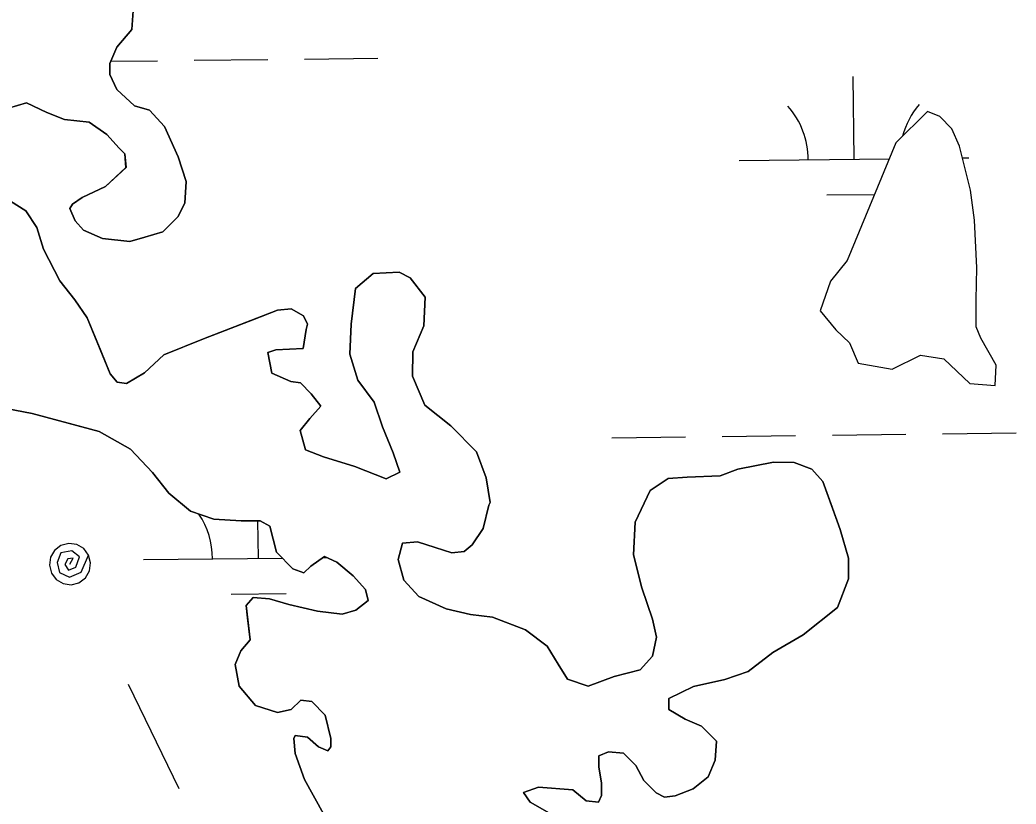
# Model space of a CAD drawing. Extents: x 3684037 to 3722149, y 433263 to 459021.
# Drawn here: x 3718514.3 to 3718948.1, y 448348.8 to 448690.3 of the extents above; entities that cross this region are included whole.
import ezdxf

# ---------------------------------------------------------------- set-up
doc = ezdxf.new("R2010")
doc.units = 0
for name, color, linetype in [('V-TOPO-SHOR', 7, 'Continuous'), ('V-UTIL-LINE', 7, 'Continuous'), ('V-WETL-SWMP', 7, 'Continuous')]:
    doc.layers.add(name, color=color, linetype=linetype)

msp = doc.modelspace()

# ---------------------------------------------------------------- linework, layer by layer
at = {"layer": 'V-TOPO-SHOR'}
for p, q in [((3718909.44, 448650.4), (3718895.78, 448636.83)), ((3718914.82, 448648.2), (3718909.44, 448650.4)), ((3718920.07, 448642.92), (3718914.82, 448648.2)), ((3718923.51, 448635.33), (3718920.07, 448642.92)), ((3718895.78, 448636.83), (3718874.56, 448585.55)), ((3718928.2, 448616.19), (3718923.51, 448635.33)), ((3718929.95, 448603.09), (3718928.2, 448616.19)), ((3718931.04, 448582.28), (3718929.95, 448603.09)), ((3718874.56, 448585.55), (3718867.21, 448576.59)), ((3718930.74, 448568.42), (3718931.04, 448582.28)), ((3718867.21, 448576.59), (3718862.81, 448563.64)), ((3718930.7, 448556.61), (3718930.74, 448568.42)), ((3718862.81, 448563.64), (3718869.58, 448555.4)), ((3718869.58, 448555.4), (3718875.47, 448549.73)), ((3718932.74, 448551.73), (3718930.7, 448556.61)), ((3718875.47, 448549.73), (3718879.29, 448540.86)), ((3718939.37, 448539.89), (3718932.74, 448551.73)), ((3718879.29, 448540.86), (3718894.18, 448538.24)), ((3718894.18, 448538.24), (3718906.52, 448544.36)), ((3718906.52, 448544.36), (3718916.66, 448542.66)), ((3718916.66, 448542.66), (3718927.92, 448531.97)), ((3718938.96, 448531.16), (3718939.37, 448539.89)), ((3718927.92, 448531.97), (3718938.96, 448531.16))]:
    msp.add_line(p, q, dxfattribs=at)
for points in [[(3718563.68, 448696.35), (3718563.05, 448686.22), (3718556.47, 448678.5), (3718553.46, 448671.36), (3718553.45, 448666.59), (3718556.41, 448660.03), (3718564.13, 448652.85), (3718570.68, 448651.05), (3718577.21, 448643.88), (3718583.12, 448630.75), (3718586.66, 448620.01), (3718586.03, 448610.48), (3718583.03, 448604.54), (3718576.46, 448598), (3718568.71, 448595.65), (3718562.15, 448593.88), (3718550.23, 448595.11), (3718541.91, 448598.71), (3718538.35, 448602.89), (3718535.98, 448608.26), (3718537.18, 448610.05), (3718541.36, 448613.01), (3718551.5, 448617.74), (3718560.46, 448626.06), (3718559.89, 448632.02), (3718557.51, 448634.41), (3718552.17, 448640.38), (3718544.45, 448645.77)], [(3718544.45, 448645.77), (3718533.72, 448647), (3718525.99, 448650), (3718517.06, 448654.2), (3718509.31, 448651.85)], [(3718507.4, 448613.12), (3718516.91, 448607.14), (3718521.66, 448599.97), (3718524.6, 448590.43), (3718531.71, 448576.7), (3718538.23, 448568.34), (3718543.57, 448560.58), (3718549.48, 448546.26), (3718553.62, 448536.12), (3718556.58, 448532.53), (3718560.75, 448531.92), (3718568.51, 448536.67), (3718576.88, 448544.38), (3718594.18, 448551.47), (3718615.66, 448559.74), (3718626.39, 448563.88), (3718632.35, 448564.45), (3718637.71, 448561.46), (3718639.48, 448557.88), (3718638.88, 448555.5), (3718637.66, 448547.16), (3718625.74, 448546.6), (3718622.16, 448545.42), (3718623.92, 448536.48), (3718632.25, 448532.88), (3718636.42, 448532.27), (3718641.17, 448527.49), (3718645.32, 448522.11), (3718640.54, 448516.77), (3718636.35, 448511.42), (3718638.7, 448503.07), (3718646.44, 448500.07), (3718660.13, 448495.85), (3718673.81, 448490.44), (3718679.78, 448493.4), (3718676.83, 448501.75), (3718672.1, 448513.09), (3718668.56, 448523.82), (3718661.44, 448533.38), (3718657.91, 448544.71), (3718658.54, 448557.82), (3718660.38, 448573.3), (3718668.15, 448579.83), (3718679.47, 448580.39), (3718684.23, 448577.99), (3718690.76, 448569.63), (3718690.12, 448557.12), (3718685.31, 448545.81), (3718685.28, 448535.09), (3718690.6, 448522.56), (3718701.89, 448513.58), (3718713.17, 448502.23), (3718717.31, 448490.89), (3718719.06, 448480.17), (3718718.46, 448478.98), (3718716.04, 448468.86), (3718711.25, 448461.72), (3718707.67, 448458.76), (3718702.31, 448458.18), (3718695.16, 448460.58), (3718687.43, 448462.99), (3718680.87, 448462.42), (3718679.06, 448455.27), (3718681.41, 448446.33), (3718687.94, 448439.16), (3718699.84, 448433.76), (3718710.56, 448431.34), (3718720.08, 448430.12), (3718734.37, 448424.71), (3718743.88, 448417.53), (3718748.62, 448409.77), (3718752.77, 448403.2), (3718761.69, 448400.19), (3718773.03, 448404.32), (3718784.36, 448407.27), (3718789.74, 448413.21), (3718791.55, 448421.54), (3718789.79, 448429.29), (3718785.07, 448443.01), (3718781.54, 448457.32), (3718782.19, 448471.62), (3718788.78, 448485.3), (3718796.54, 448490.63), (3718804.89, 448491.2), (3718819.19, 448491.75), (3718826.94, 448494.71), (3718842.44, 448497.63), (3718851.38, 448497.6), (3718859.12, 448494.6), (3718863.86, 448489.22)], [(3718631.33, 448435.77), (3718643.83, 448432.75), (3718654.56, 448431.52), (3718660.52, 448433.29), (3718665.89, 448437.44), (3718664.72, 448442.21), (3718659.38, 448448.19), (3718652.25, 448454.17), (3718646.89, 448456.57), (3718640.92, 448452.42), (3718637.93, 448449.45), (3718633.17, 448451.25), (3718626.04, 448458.43), (3718623.1, 448469.76), (3718618.94, 448472.15), (3718610.6, 448472.18), (3718598.69, 448472.82), (3718588.57, 448476.42), (3718579.06, 448484.2), (3718571.94, 448493.16), (3718562.45, 448503.32), (3718548.77, 448511.11), (3718537.46, 448514.13), (3718519.6, 448518.95), (3718500.55, 448522.59)], [(3718863.86, 448489.22), (3718867.41, 448479.68), (3718871.54, 448468.34), (3718875.07, 448455.82), (3718875.04, 448446.89), (3718870.24, 448434.39), (3718855.3, 448422.52), (3718842.17, 448414.82), (3718831.42, 448406.52), (3718821.28, 448402.97), (3718807.57, 448400.04), (3718796.82, 448394.71), (3718796.81, 448389.95), (3718803.95, 448385.75), (3718811.08, 448382.75), (3718817.62, 448376.18), (3718817, 448367.84), (3718813.99, 448360.7), (3718807.42, 448355.36), (3718799.67, 448352.4), (3718794.9, 448351.82), (3718791.33, 448353.62), (3718785.98, 448359), (3718782.43, 448365.57), (3718777.08, 448370.95), (3718770.54, 448371.56), (3718766.36, 448369.79), (3718766.34, 448365.02), (3718767.51, 448357.87), (3718767.49, 448352.51), (3718766.29, 448349.53), (3718760.93, 448350.15), (3718754.99, 448354.93), (3718740.1, 448356.17), (3718733.54, 448353.81), (3718736.5, 448349.63), (3718744.83, 448344.84)], [(3718646.52, 448344.57), (3718638.23, 448359.49), (3718634.1, 448370.82), (3718633.52, 448377.38), (3718634.12, 448378.57), (3718639.48, 448377.95), (3718644.24, 448373.77), (3718648.4, 448371.97), (3718649.6, 448373.75), (3718649.61, 448377.32), (3718647.26, 448387.46), (3718641.32, 448393.44), (3718636.56, 448394.05), (3718632.37, 448389.89), (3718626.41, 448388.72), (3718616.89, 448391.73), (3718609.77, 448400.09), (3718608.01, 448409.63), (3718610.42, 448415.58), (3718614.6, 448420.33), (3718613.44, 448429.87), (3718612.86, 448435.24), (3718615.85, 448438.8), (3718623, 448438.18), (3718631.33, 448435.77)]]:
    msp.add_lwpolyline(points, dxfattribs=at)
at = {"layer": 'V-UTIL-LINE'}
for points in [[(3718536.07, 448453.3), (3718537.48, 448455.81), (3718535.17, 448455.58), (3718533.88, 448453.16), (3718535.44, 448450.68), (3718538.56, 448452.02), (3718540.21, 448456.41), (3718536.92, 448459.12), (3718532.13, 448458.24), (3718530.42, 448454), (3718531.45, 448449.65), (3718535.83, 448447.64), (3718540.92, 448449.74), (3718544.17, 448457.23), (3718542.05, 448460.03), (3718539.02, 448461.8), (3718535.54, 448462.29), (3718532.14, 448461.4), (3718529.34, 448459.28), (3718527.57, 448456.26), (3718527.08, 448452.78), (3718527.97, 448449.38), (3718530.09, 448446.58), (3718533.12, 448444.8), (3718536.59, 448444.32), (3718539.99, 448445.2), (3718542.79, 448447.32), (3718544.57, 448450.35), (3718545.05, 448453.83), (3718544.17, 448457.23)], [(3718561.38, 448401.06), (3718583.44, 448355.52)]]:
    msp.add_lwpolyline(points, dxfattribs=at)
at = {"layer": 'V-WETL-SWMP'}
for p, q in [((3718563.05, 448686.22), (3718563.68, 448696.35)), ((3718556.47, 448678.5), (3718563.05, 448686.22)), ((3718553.47, 448671.36), (3718556.47, 448678.5)), ((3718553.45, 448666.59), (3718553.47, 448671.36)), ((3718553.87, 448672.33), (3718574.17, 448672.57)), ((3718590.17, 448672.75), (3718622.16, 448673.13)), ((3718638.16, 448673.31), (3718670.16, 448673.68)), ((3718556.41, 448660.03), (3718553.45, 448666.59)), ((3718877.53, 448629.66), (3718877.11, 448665.66)), ((3718564.13, 448652.86), (3718556.41, 448660.03)), ((3718509.31, 448651.84), (3718517.07, 448654.2)), ((3718517.07, 448654.2), (3718525.99, 448650)), ((3718525.99, 448650), (3718533.72, 448647)), ((3718570.68, 448651.05), (3718564.13, 448652.86)), ((3718577.21, 448643.88), (3718570.68, 448651.05)), ((3718909.44, 448650.4), (3718895.78, 448636.83)), ((3718914.82, 448648.2), (3718909.44, 448650.4)), ((3718533.72, 448647), (3718544.44, 448645.77)), ((3718544.44, 448645.77), (3718552.17, 448640.38)), ((3718920.07, 448642.92), (3718914.82, 448648.2)), ((3718583.12, 448630.75), (3718577.21, 448643.88)), ((3718923.51, 448635.33), (3718920.07, 448642.92)), ((3718552.17, 448640.38), (3718557.51, 448634.41)), ((3718895.78, 448636.83), (3718874.56, 448585.55)), ((3718557.51, 448634.41), (3718559.89, 448632.02)), ((3718559.89, 448632.02), (3718560.47, 448626.06)), ((3718928.2, 448616.19), (3718923.51, 448635.33)), ((3718586.66, 448620.01), (3718583.12, 448630.75)), ((3718827.53, 448629.08), (3718892.89, 448629.84)), ((3718924.76, 448630.21), (3718927.53, 448630.25)), ((3718560.47, 448626.06), (3718551.5, 448617.75)), ((3718586.03, 448610.48), (3718586.66, 448620.01)), ((3718551.5, 448617.75), (3718541.36, 448613.01)), ((3718929.95, 448603.09), (3718928.2, 448616.19)), ((3718516.91, 448607.14), (3718507.4, 448613.12)), ((3718541.36, 448613.01), (3718537.18, 448610.05)), ((3718583.03, 448604.54), (3718586.03, 448610.48)), ((3718865.71, 448614.09), (3718886.47, 448614.34)), ((3718521.65, 448599.97), (3718516.91, 448607.14)), ((3718537.18, 448610.05), (3718535.98, 448608.26)), ((3718535.98, 448608.26), (3718538.35, 448602.89)), ((3718538.35, 448602.89), (3718541.91, 448598.71)), ((3718576.46, 448598), (3718583.03, 448604.54)), ((3718931.04, 448582.28), (3718929.95, 448603.09)), ((3718524.6, 448590.43), (3718521.65, 448599.97)), ((3718541.91, 448598.71), (3718550.23, 448595.11)), ((3718568.71, 448595.65), (3718576.46, 448598)), ((3718550.23, 448595.11), (3718562.15, 448593.88)), ((3718562.15, 448593.88), (3718568.71, 448595.65)), ((3718531.71, 448576.7), (3718524.6, 448590.43)), ((3718874.56, 448585.55), (3718867.21, 448576.59)), ((3718668.15, 448579.83), (3718660.38, 448573.3)), ((3718679.47, 448580.39), (3718668.15, 448579.83)), ((3718684.23, 448577.99), (3718679.47, 448580.39)), ((3718930.74, 448568.42), (3718931.04, 448582.28)), ((3718538.23, 448568.34), (3718531.71, 448576.7)), ((3718690.76, 448569.63), (3718684.23, 448577.99)), ((3718867.21, 448576.59), (3718862.81, 448563.64)), ((3718660.38, 448573.3), (3718658.54, 448557.82)), ((3718543.57, 448560.58), (3718538.23, 448568.34)), ((3718690.12, 448557.12), (3718690.76, 448569.63)), ((3718930.7, 448556.61), (3718930.74, 448568.42)), ((3718626.39, 448563.88), (3718594.18, 448551.47)), ((3718632.35, 448564.46), (3718626.39, 448563.88)), ((3718637.7, 448561.46), (3718632.35, 448564.46)), ((3718862.81, 448563.64), (3718869.58, 448555.4)), ((3718553.62, 448536.12), (3718543.57, 448560.58)), ((3718639.48, 448557.88), (3718637.7, 448561.46)), ((3718637.66, 448547.16), (3718638.88, 448555.5)), ((3718638.88, 448555.5), (3718639.48, 448557.88)), ((3718658.54, 448557.82), (3718657.91, 448544.71)), ((3718685.32, 448545.81), (3718690.12, 448557.12)), ((3718869.58, 448555.4), (3718875.47, 448549.73)), ((3718932.74, 448551.73), (3718930.7, 448556.61)), ((3718594.18, 448551.47), (3718576.88, 448544.38)), ((3718875.47, 448549.73), (3718879.29, 448540.86)), ((3718939.37, 448539.89), (3718932.74, 448551.73)), ((3718622.16, 448545.42), (3718625.74, 448546.6)), ((3718623.92, 448536.48), (3718622.16, 448545.42)), ((3718625.74, 448546.6), (3718637.66, 448547.16)), ((3718685.28, 448535.09), (3718685.32, 448545.81)), ((3718576.88, 448544.38), (3718568.51, 448536.66)), ((3718657.91, 448544.71), (3718661.44, 448533.38)), ((3718879.29, 448540.86), (3718894.18, 448538.24)), ((3718894.18, 448538.24), (3718906.52, 448544.36)), ((3718906.52, 448544.36), (3718916.66, 448542.66)), ((3718916.66, 448542.66), (3718927.92, 448531.97)), ((3718568.51, 448536.66), (3718560.75, 448531.92)), ((3718632.25, 448532.88), (3718623.92, 448536.48)), ((3718938.96, 448531.16), (3718939.37, 448539.89)), ((3718556.58, 448532.53), (3718553.62, 448536.12)), ((3718560.75, 448531.92), (3718556.58, 448532.53)), ((3718636.42, 448532.27), (3718632.25, 448532.88)), ((3718641.17, 448527.49), (3718636.42, 448532.27)), ((3718661.44, 448533.38), (3718668.56, 448523.82)), ((3718690.6, 448522.56), (3718685.28, 448535.09)), ((3718927.92, 448531.97), (3718938.96, 448531.16)), ((3718645.32, 448522.11), (3718641.17, 448527.49)), ((3718668.56, 448523.82), (3718672.1, 448513.09)), ((3718500.55, 448522.59), (3718519.6, 448518.95)), ((3718640.54, 448516.77), (3718645.32, 448522.11)), ((3718701.89, 448513.59), (3718690.6, 448522.56)), ((3718519.6, 448518.95), (3718548.77, 448511.11)), ((3718636.35, 448511.42), (3718640.54, 448516.77)), ((3718548.77, 448511.11), (3718562.45, 448503.32)), ((3718638.7, 448503.07), (3718636.35, 448511.42)), ((3718672.1, 448513.09), (3718676.83, 448501.75)), ((3718713.17, 448502.23), (3718701.89, 448513.59)), ((3718916.08, 448510.03), (3718948.08, 448510.41)), ((3718772.09, 448508.36), (3718804.09, 448508.73)), ((3718820.09, 448508.92), (3718852.09, 448509.29)), ((3718868.09, 448509.47), (3718900.08, 448509.85)), ((3718562.45, 448503.32), (3718571.94, 448493.16)), ((3718646.44, 448500.07), (3718638.7, 448503.07)), ((3718676.83, 448501.75), (3718679.78, 448493.4)), ((3718717.31, 448490.9), (3718713.17, 448502.23)), ((3718660.13, 448495.85), (3718646.44, 448500.07)), ((3718842.44, 448497.63), (3718826.94, 448494.71)), ((3718851.38, 448497.6), (3718842.44, 448497.63)), ((3718859.12, 448494.6), (3718851.38, 448497.6)), ((3718571.94, 448493.16), (3718579.06, 448484.2)), ((3718673.81, 448490.44), (3718660.13, 448495.85)), ((3718679.78, 448493.4), (3718673.81, 448490.44)), ((3718826.94, 448494.71), (3718819.19, 448491.75)), ((3718863.86, 448489.22), (3718859.12, 448494.6)), ((3718719.06, 448480.17), (3718717.31, 448490.9)), ((3718796.54, 448490.64), (3718788.78, 448485.3)), ((3718804.89, 448491.2), (3718796.54, 448490.64)), ((3718819.19, 448491.75), (3718804.89, 448491.2)), ((3718871.54, 448468.34), (3718863.86, 448489.22)), ((3718788.78, 448485.3), (3718782.18, 448471.62)), ((3718579.06, 448484.2), (3718588.57, 448476.42)), ((3718718.46, 448478.98), (3718719.06, 448480.17)), ((3718588.57, 448476.42), (3718598.69, 448472.82)), ((3718716.04, 448468.86), (3718718.46, 448478.98)), ((3718598.69, 448472.82), (3718610.6, 448472.18)), ((3718610.6, 448472.18), (3718618.94, 448472.15)), ((3718618.1, 448455.82), (3718617.91, 448472.16)), ((3718618.94, 448472.15), (3718623.1, 448469.76)), ((3718782.18, 448471.62), (3718781.54, 448457.32)), ((3718623.1, 448469.76), (3718626.05, 448458.43)), ((3718711.25, 448461.72), (3718716.04, 448468.86)), ((3718875.07, 448455.82), (3718871.54, 448468.34)), ((3718680.87, 448462.42), (3718687.43, 448462.99)), ((3718687.43, 448462.99), (3718695.16, 448460.58)), ((3718626.05, 448458.43), (3718633.17, 448451.25)), ((3718679.06, 448455.27), (3718680.87, 448462.42)), ((3718695.16, 448460.58), (3718702.31, 448458.18)), ((3718702.31, 448458.18), (3718707.67, 448458.76)), ((3718707.67, 448458.76), (3718711.25, 448461.72)), ((3718568.1, 448455.24), (3718628.51, 448455.94)), ((3718640.92, 448452.42), (3718646.89, 448456.57)), ((3718646.28, 448456.15), (3718647.8, 448456.17)), ((3718646.89, 448456.57), (3718652.25, 448454.17)), ((3718652.25, 448454.17), (3718659.38, 448448.19)), ((3718681.41, 448446.33), (3718679.06, 448455.27)), ((3718781.54, 448457.32), (3718785.07, 448443.01)), ((3718875.04, 448446.89), (3718875.07, 448455.82)), ((3718633.17, 448451.25), (3718637.93, 448449.45)), ((3718637.93, 448449.45), (3718640.92, 448452.42)), ((3718659.38, 448448.19), (3718664.72, 448442.21)), ((3718687.94, 448439.16), (3718681.41, 448446.33)), ((3718870.24, 448434.39), (3718875.04, 448446.89)), ((3718664.72, 448442.21), (3718665.89, 448437.44)), ((3718785.07, 448443.01), (3718789.79, 448429.29)), ((3718606.28, 448440.25), (3718630.28, 448440.53)), ((3718615.85, 448438.8), (3718612.86, 448435.24)), ((3718623, 448438.18), (3718615.85, 448438.8)), ((3718631.33, 448435.77), (3718623, 448438.18)), ((3718665.89, 448437.44), (3718660.52, 448433.29)), ((3718699.84, 448433.76), (3718687.94, 448439.16)), ((3718612.86, 448435.24), (3718614.6, 448420.34)), ((3718643.84, 448432.75), (3718631.33, 448435.77)), ((3718654.56, 448431.52), (3718643.84, 448432.75)), ((3718660.52, 448433.29), (3718654.56, 448431.52)), ((3718710.56, 448431.34), (3718699.84, 448433.76)), ((3718855.3, 448422.52), (3718870.24, 448434.39)), ((3718720.09, 448430.12), (3718710.56, 448431.34)), ((3718734.37, 448424.71), (3718720.09, 448430.12)), ((3718789.79, 448429.29), (3718791.55, 448421.54)), ((3718743.88, 448417.53), (3718734.37, 448424.71)), ((3718614.6, 448420.34), (3718610.42, 448415.58)), ((3718791.55, 448421.54), (3718789.74, 448413.21)), ((3718842.17, 448414.82), (3718855.3, 448422.52)), ((3718610.42, 448415.58), (3718608.01, 448409.63)), ((3718748.62, 448409.77), (3718743.88, 448417.53)), ((3718789.74, 448413.21), (3718784.36, 448407.27)), ((3718831.42, 448406.52), (3718842.17, 448414.82)), ((3718608.01, 448409.63), (3718609.77, 448400.09)), ((3718752.77, 448403.2), (3718748.62, 448409.77)), ((3718784.36, 448407.27), (3718773.03, 448404.32)), ((3718821.28, 448402.97), (3718831.42, 448406.52)), ((3718761.69, 448400.19), (3718752.77, 448403.2)), ((3718773.03, 448404.32), (3718761.69, 448400.19)), ((3718807.57, 448400.04), (3718821.28, 448402.97)), ((3718609.77, 448400.09), (3718616.89, 448391.73)), ((3718796.83, 448394.71), (3718807.57, 448400.04)), ((3718632.37, 448389.89), (3718636.56, 448394.05)), ((3718636.56, 448394.05), (3718641.32, 448393.44)), ((3718641.32, 448393.44), (3718647.26, 448387.46)), ((3718796.81, 448389.95), (3718796.83, 448394.71)), ((3718616.89, 448391.73), (3718626.41, 448388.72)), ((3718626.41, 448388.72), (3718632.37, 448389.89)), ((3718803.95, 448385.75), (3718796.81, 448389.95)), ((3718647.26, 448387.46), (3718649.61, 448377.32)), ((3718811.09, 448382.75), (3718803.95, 448385.75)), ((3718817.62, 448376.18), (3718811.09, 448382.75)), ((3718634.12, 448378.57), (3718633.52, 448377.38)), ((3718633.52, 448377.38), (3718634.1, 448370.82)), ((3718639.48, 448377.95), (3718634.12, 448378.57)), ((3718644.24, 448373.77), (3718639.48, 448377.95)), ((3718649.61, 448377.32), (3718649.6, 448373.75)), ((3718816.99, 448367.84), (3718817.62, 448376.18)), ((3718648.4, 448371.97), (3718644.24, 448373.77)), ((3718649.6, 448373.75), (3718648.4, 448371.97)), ((3718766.36, 448369.79), (3718770.54, 448371.56)), ((3718770.54, 448371.56), (3718777.09, 448370.95)), ((3718634.1, 448370.82), (3718638.23, 448359.49)), ((3718766.34, 448365.02), (3718766.36, 448369.79)), ((3718777.09, 448370.95), (3718782.43, 448365.57)), ((3718813.99, 448360.7), (3718816.99, 448367.84)), ((3718767.51, 448357.87), (3718766.34, 448365.02)), ((3718782.43, 448365.57), (3718785.98, 448359)), ((3718638.23, 448359.49), (3718646.52, 448344.57)), ((3718785.98, 448359), (3718791.33, 448353.62)), ((3718807.42, 448355.36), (3718813.99, 448360.7)), ((3718733.54, 448353.81), (3718740.1, 448356.17)), ((3718740.1, 448356.17), (3718754.99, 448354.93)), ((3718754.99, 448354.93), (3718760.93, 448350.15)), ((3718767.49, 448352.51), (3718767.51, 448357.87)), ((3718799.67, 448352.4), (3718807.42, 448355.36)), ((3718736.5, 448349.63), (3718733.54, 448353.81)), ((3718760.93, 448350.15), (3718766.29, 448349.53)), ((3718766.29, 448349.53), (3718767.49, 448352.51)), ((3718791.33, 448353.62), (3718794.9, 448351.82)), ((3718794.9, 448351.82), (3718799.67, 448352.4)), ((3718744.83, 448344.84), (3718736.5, 448349.63))]:
    msp.add_line(p, q, dxfattribs=at)
for centre, start, end in [((3718822.29, 448629.5), 359.8949, 41.4385), ((3718932.77, 448630.78), 139.8949, 165.3498), ((3718562.86, 448455.65), 359.8949, 33.5167)]:
    msp.add_arc(centre, 35.25, start, end, dxfattribs=at)

doc.saveas('drawing.dxf')
